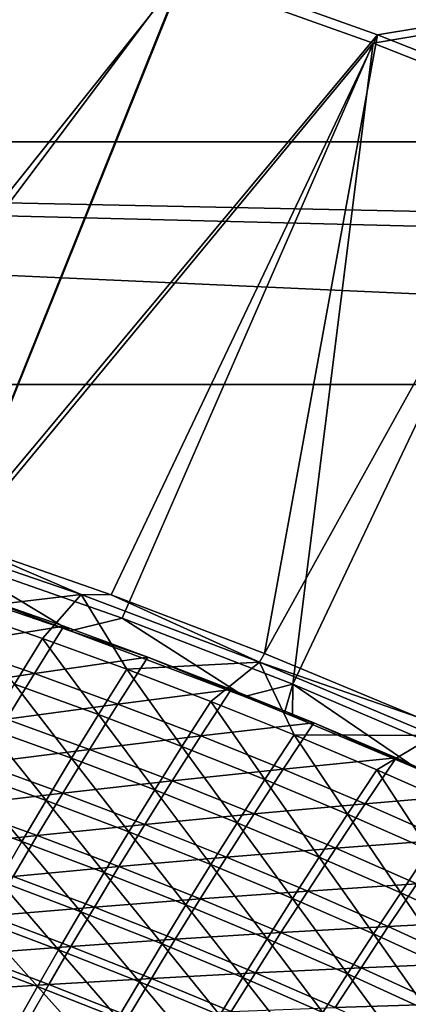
# Model space of a CAD drawing. Header units: metres. Extents: x 0 to 1400, y -1400 to 0.
# Tile 356 of 366: x 1037 to 1069, y -124 to -43. Entities that reach past the tile are written whole.
import ezdxf

# ---------------------------------------------------------------- set-up
doc = ezdxf.new("R2010")
doc.units = ezdxf.units.M

msp = doc.modelspace()

# ---------------------------------------------------------------- linework, layer by layer
at = {"layer": 'None'}
for points in [[(1050.731689, -39.369057), (1066.443115, -44.986507), (1290.58252, -7.263255)], [(1066.810547, -44.297794, -3), (1051.082397, -38.670731, -3), (1290.58313, -7.263255, -3)], [(1066.443115, -44.986507), (1081.960449, -51.119736), (1290.58252, -7.263255)], [(1290.58313, -7.263255, -3), (1082.34436, -50.44104, -3), (1066.810547, -44.297794, -3)], [(1051.082397, -38.670731, -3), (1018.797852, -81.716797, -32.128792), (1035.179688, -33.557289, -3)], [(1016.294983, -82.521736, -29.543657), (1050.731689, -39.369057), (1034.845947, -34.264824)], [(1032.03418, -85.930183, -32.128681), (1018.797852, -81.716797, -32.128792), (1051.082397, -38.670731, -3)], [(1066.810547, -44.297794, -3), (1032.03418, -85.930183, -32.128681), (1051.082397, -38.670731, -3)], [(1016.294983, -82.521736, -29.543657), (1031.429321, -87.300323, -29.543531), (1050.731689, -39.369057)], [(1031.429321, -87.300323, -29.543531), (1066.443115, -44.986507), (1050.731689, -39.369057)], [(1066.810547, -44.297794, -3), (1044.879517, -90.419525, -32.128574), (1032.03418, -85.930183, -32.128681)], [(1057.504639, -95.235329, -32.128471), (1044.879517, -90.419525, -32.128574), (1066.810547, -44.297794, -3)], [(1082.34436, -50.44104, -3), (1057.504639, -95.235329, -32.128471), (1066.810547, -44.297794, -3)], [(1031.429321, -87.300323, -29.543531), (1045.772827, -92.335815, -29.543411), (1066.443115, -44.986507)], [(1045.772827, -92.335815, -29.543411), (1059.823242, -97.77343, -29.543297), (1066.443115, -44.986507)], [(1066.443115, -44.986507), (1059.823242, -97.77343, -29.543297), (1081.960449, -51.119736)], [(1070.129883, -100.473259, -32.128368), (1057.504639, -95.235329, -32.128471), (1082.34436, -50.44104, -3)], [(1059.823242, -97.77343, -29.543297), (1073.999512, -103.798592, -29.543182), (1081.960449, -51.119736)], [(1028.065674, -85.468613, -32.845264), (1032.03418, -85.930183, -32.128681), (1042.417969, -90.369698, -32.845234)], [(1028.065674, -85.468613, -32.845264), (1042.417969, -90.369698, -32.845234), (1032.223511, -91.574539, -60.63773)], [(1032.03418, -85.930183, -32.128681), (1044.879517, -90.419525, -32.128574), (1042.417969, -90.369698, -32.845234)], [(1027.004395, -88.406754, -30.945143), (1041.512817, -93.369484, -30.943327), (1031.429321, -87.300323, -29.543531)], [(1031.429321, -87.300323, -29.543531), (1041.512817, -93.369484, -30.943327), (1045.772827, -92.335815, -29.543411)], [(1027.004395, -88.406754, -30.945143), (1034.044434, -90.571571, -32.351868), (1041.512817, -93.369484, -30.943327)], [(1031.649902, -94.488312, -60.163433), (1040.984253, -92.998901, -32.352066), (1034.044434, -90.571571, -32.351868)], [(1042.417969, -90.369698, -32.845234), (1039.214844, -93.997185, -60.63678), (1032.223511, -91.574539, -60.63773)], [(1034.044434, -90.571571, -32.351868), (1040.984253, -92.998901, -32.352066), (1041.512817, -93.369484, -30.943327)], [(1039.214844, -93.997185, -60.63678), (1042.417969, -90.369698, -32.845234), (1046.165894, -96.532417, -60.635857)], [(1042.417969, -90.369698, -32.845234), (1044.879517, -90.419525, -32.128574), (1057.088623, -95.938202, -32.845184)], [(1042.417969, -90.369698, -32.845234), (1057.088623, -95.938202, -32.845184), (1046.165894, -96.532417, -60.635857)], [(1044.879517, -90.419525, -32.128574), (1057.504639, -95.235329, -32.128471), (1057.088623, -95.938202, -32.845184)], [(1032.223511, -91.574539, -60.63773), (1039.214844, -93.997185, -60.63678), (1036.913818, -97.750221, -88.463364)], [(1041.512817, -93.369484, -30.943327), (1055.846191, -98.791664, -30.941879), (1045.772827, -92.335815, -29.543411)], [(1045.772827, -92.335815, -29.543411), (1055.846191, -98.791664, -30.941879), (1059.823242, -97.77343, -29.543297)], [(1031.649902, -94.488312, -60.163433), (1038.559204, -96.88726, -60.16246), (1040.984253, -92.998901, -32.352066)], [(1040.984253, -92.998901, -32.352066), (1038.559204, -96.88726, -60.16246), (1047.88562, -95.538666, -32.352261)], [(1041.512817, -93.369484, -30.943327), (1040.984253, -92.998901, -32.352066), (1047.88562, -95.538666, -32.352261)], [(1039.214844, -93.997185, -60.63678), (1043.832642, -100.25959, -88.461197), (1036.913818, -97.750221, -88.463364)], [(1039.214844, -93.997185, -60.63678), (1046.165894, -96.532417, -60.635857), (1043.832642, -100.25959, -88.461197)], [(1047.88562, -95.538666, -32.352261), (1055.846191, -98.791664, -30.941879), (1041.512817, -93.369484, -30.943327)], [(1038.559204, -96.88726, -60.16246), (1031.649902, -94.488312, -60.163433), (1029.384399, -98.269989, -88.006531)], [(1047.88562, -95.538666, -32.352261), (1038.559204, -96.88726, -60.16246), (1045.43042, -99.398483, -60.161514)], [(1045.43042, -99.398483, -60.161514), (1054.746582, -98.191353, -32.352455), (1047.88562, -95.538666, -32.352261)], [(1054.746582, -98.191353, -32.352455), (1055.846191, -98.791664, -30.941879), (1047.88562, -95.538666, -32.352261)], [(1057.088623, -95.938202, -32.845184), (1057.504639, -95.235329, -32.128471), (1070.129883, -100.473259, -32.128368)], [(1046.165894, -96.532417, -60.635857), (1057.088623, -95.938202, -32.845184), (1053.074341, -99.180489, -60.63496)], [(1057.088623, -95.938202, -32.845184), (1059.937622, -101.941658, -60.63409), (1053.074341, -99.180489, -60.63496)], [(1057.088623, -95.938202, -32.845184), (1070.129883, -100.473259, -32.128368), (1071.466431, -101.976227, -32.845196)], [(1057.088623, -95.938202, -32.845184), (1071.466431, -101.976227, -32.845196), (1059.937622, -101.941658, -60.63409)], [(1029.384399, -98.269989, -88.006531), (1036.261475, -100.643372, -88.004051), (1038.559204, -96.88726, -60.16246)], [(1038.559204, -96.88726, -60.16246), (1036.261475, -100.643372, -88.004051), (1045.43042, -99.398483, -60.161514)], [(1046.165894, -96.532417, -60.635857), (1050.708862, -102.881607, -88.459091), (1043.832642, -100.25959, -88.461197)], [(1046.165894, -96.532417, -60.635857), (1053.074341, -99.180489, -60.63496), (1050.708862, -102.881607, -88.459091)], [(1036.913818, -97.750221, -88.463364), (1041.619873, -103.86248, -116.321342), (1034.734863, -101.376419, -116.324448)], [(1036.913818, -97.750221, -88.463364), (1043.832642, -100.25959, -88.461197), (1041.619873, -103.86248, -116.321342)], [(1055.846191, -98.791664, -30.941879), (1059.133789, -100.111427, -30.941608), (1059.823242, -97.77343, -29.543297)], [(1059.823242, -97.77343, -29.543297), (1059.133789, -100.111427, -30.941608), (1059.806885, -100.385269, -30.941557)], [(1059.806885, -100.385269, -30.941557), (1069.98584, -104.678474, -30.94091), (1059.823242, -97.77343, -29.543297)], [(1069.98584, -104.678474, -30.94091), (1073.999512, -103.798592, -29.543182), (1059.823242, -97.77343, -29.543297)], [(1052.26123, -102.022469, -60.160587), (1054.746582, -98.191353, -32.352455), (1045.43042, -99.398483, -60.161514)], [(1054.746582, -98.191353, -32.352455), (1052.26123, -102.022469, -60.160587), (1061.564575, -100.95726, -32.35265)], [(1061.564575, -100.95726, -32.35265), (1059.133789, -100.111427, -30.941608), (1054.746582, -98.191353, -32.352455)], [(1059.133789, -100.111427, -30.941608), (1055.846191, -98.791664, -30.941879), (1054.746582, -98.191353, -32.352455)], [(1045.43042, -99.398483, -60.161514), (1036.261475, -100.643372, -88.004051), (1043.100342, -103.128807, -88.001633)], [(1043.100342, -103.128807, -88.001633), (1052.26123, -102.022469, -60.160587), (1045.43042, -99.398483, -60.161514)], [(1053.074341, -99.180489, -60.63496), (1057.540283, -105.616524, -88.457047), (1050.708862, -102.881607, -88.459091)], [(1053.074341, -99.180489, -60.63496), (1059.937622, -101.941658, -60.63409), (1057.540283, -105.616524, -88.457047)], [(1043.832642, -100.25959, -88.461197), (1048.46228, -106.460938, -116.318321), (1041.619873, -103.86248, -116.321342)], [(1043.832642, -100.25959, -88.461197), (1050.708862, -102.881607, -88.459091), (1048.46228, -106.460938, -116.318321)], [(1061.564575, -100.95726, -32.35265), (1059.806885, -100.385269, -30.941557), (1059.133789, -100.111427, -30.941608)], [(1069.98584, -104.678474, -30.94091), (1059.806885, -100.385269, -30.941557), (1061.564575, -100.95726, -32.35265)], [(1036.261475, -100.643372, -88.004051), (1034.084351, -104.272217, -115.879654), (1043.100342, -103.128807, -88.001633)], [(1052.26123, -102.022469, -60.160587), (1059.049194, -104.759537, -60.159687), (1061.564575, -100.95726, -32.35265)], [(1061.564575, -100.95726, -32.35265), (1059.049194, -104.759537, -60.159687), (1068.337402, -103.836639, -32.35284)], [(1068.337402, -103.836639, -32.35284), (1069.98584, -104.678474, -30.94091), (1061.564575, -100.95726, -32.35265)], [(1039.521729, -107.344719, -144.211533), (1032.672119, -104.879753, -144.215302), (1034.734863, -101.376419, -116.324448)], [(1034.734863, -101.376419, -116.324448), (1041.619873, -103.86248, -116.321342), (1039.521729, -107.344719, -144.211533)], [(1049.898926, -105.726799, -87.99926), (1052.26123, -102.022469, -60.160587), (1043.100342, -103.128807, -88.001633)], [(1059.049194, -104.759537, -60.159687), (1052.26123, -102.022469, -60.160587), (1049.898926, -105.726799, -87.99926)], [(1059.937622, -101.941658, -60.63409), (1064.324219, -108.464615, -88.455055), (1057.540283, -105.616524, -88.457047)], [(1071.466431, -101.976227, -32.845196), (1066.753418, -104.816177, -60.633247), (1059.937622, -101.941658, -60.63409)], [(1059.937622, -101.941658, -60.63409), (1066.753418, -104.816177, -60.633247), (1064.324219, -108.464615, -88.455055)], [(1071.466431, -101.976227, -32.845196), (1073.519287, -107.804306, -60.632439), (1066.753418, -104.816177, -60.633247)], [(1050.708862, -102.881607, -88.459091), (1055.26001, -109.172043, -116.315384), (1048.46228, -106.460938, -116.318321)], [(1050.708862, -102.881607, -88.459091), (1057.540283, -105.616524, -88.457047), (1055.26001, -109.172043, -116.315384)], [(1043.100342, -103.128807, -88.001633), (1034.084351, -104.272217, -115.879654), (1040.889282, -106.734398, -115.876106)], [(1040.889282, -106.734398, -115.876106), (1049.898926, -105.726799, -87.99926), (1043.100342, -103.128807, -88.001633)], [(1034.084351, -104.272217, -115.879654), (1032.021851, -107.777893, -143.785019), (1040.889282, -106.734398, -115.876106)], [(1041.619873, -103.86248, -116.321342), (1046.329102, -109.921783, -144.20787), (1039.521729, -107.344719, -144.211533)], [(1041.619873, -103.86248, -116.321342), (1048.46228, -106.460938, -116.318321), (1046.329102, -109.921783, -144.20787)], [(1068.337402, -103.836639, -32.35284), (1059.049194, -104.759537, -60.159687), (1065.791992, -107.609947, -60.158813)], [(1075.062622, -106.829742, -32.353031), (1068.337402, -103.836639, -32.35284), (1065.791992, -107.609947, -60.158813)], [(1069.98584, -104.678474, -30.94091), (1068.337402, -103.836639, -32.35284), (1075.062622, -106.829742, -32.353031)], [(1032.672119, -104.879753, -144.215302), (1037.532349, -110.709709, -172.125687), (1030.718872, -108.263962, -172.129974)], [(1037.532349, -110.709709, -172.125687), (1032.672119, -104.879753, -144.215302), (1039.521729, -107.344719, -144.211533)], [(1059.049194, -104.759537, -60.159687), (1049.898926, -105.726799, -87.99926), (1056.654907, -108.43766, -87.996948)], [(1065.791992, -107.609947, -60.158813), (1059.049194, -104.759537, -60.159687), (1056.654907, -108.43766, -87.996948)], [(1066.753418, -104.816177, -60.633247), (1071.058472, -111.426132, -88.453133), (1064.324219, -108.464615, -88.455055)], [(1073.519287, -107.804306, -60.632439), (1071.058472, -111.426132, -88.453133), (1066.753418, -104.816177, -60.633247)], [(1047.654053, -109.308861, -115.872635), (1049.898926, -105.726799, -87.99926), (1040.889282, -106.734398, -115.876106)], [(1056.654907, -108.43766, -87.996948), (1049.898926, -105.726799, -87.99926), (1047.654053, -109.308861, -115.872635)], [(1057.540283, -105.616524, -88.457047), (1062.010376, -111.996071, -116.312538), (1055.26001, -109.172043, -116.315384)], [(1057.540283, -105.616524, -88.457047), (1064.324219, -108.464615, -88.455055), (1062.010376, -111.996071, -116.312538)], [(1040.889282, -106.734398, -115.876106), (1032.021851, -107.777893, -143.785019), (1038.791626, -110.219017, -143.780701)], [(1038.791626, -110.219017, -143.780701), (1047.654053, -109.308861, -115.872635), (1040.889282, -106.734398, -115.876106)], [(1048.46228, -106.460938, -116.318321), (1053.091675, -112.611206, -144.204315), (1046.329102, -109.921783, -144.20787)], [(1048.46228, -106.460938, -116.318321), (1055.26001, -109.172043, -116.315384), (1053.091675, -112.611206, -144.204315)], [(1065.791992, -107.609947, -60.158813), (1072.487427, -110.573967, -60.15797), (1075.062622, -106.829742, -32.353031)], [(1032.021851, -107.777893, -143.785019), (1030.068237, -111.164261, -171.713974), (1038.791626, -110.219017, -143.780701)], [(1044.303711, -113.267212, -172.121506), (1037.532349, -110.709709, -172.125687), (1039.521729, -107.344719, -144.211533)], [(1039.521729, -107.344719, -144.211533), (1046.329102, -109.921783, -144.20787), (1044.303711, -113.267212, -172.121506)], [(1056.654907, -108.43766, -87.996948), (1063.365845, -111.261673, -87.994698), (1065.791992, -107.609947, -60.158813)], [(1063.365845, -111.261673, -87.994698), (1072.487427, -110.573967, -60.15797), (1065.791992, -107.609947, -60.158813)], [(1030.718872, -108.263962, -172.129974), (1037.532349, -110.709709, -172.125687), (1035.645752, -113.961433, -200.060623)], [(1047.654053, -109.308861, -115.872635), (1054.376221, -111.995934, -115.86924), (1056.654907, -108.43766, -87.996948)], [(1054.376221, -111.995934, -115.86924), (1063.365845, -111.261673, -87.994698), (1056.654907, -108.43766, -87.996948)], [(1064.324219, -108.464615, -88.455055), (1068.711182, -114.933273, -116.309776), (1062.010376, -111.996071, -116.312538)], [(1064.324219, -108.464615, -88.455055), (1071.058472, -111.426132, -88.453133), (1068.711182, -114.933273, -116.309776)], [(1045.521118, -112.77211, -143.776489), (1047.654053, -109.308861, -115.872635), (1038.791626, -110.219017, -143.780701)], [(1054.376221, -111.995934, -115.86924), (1047.654053, -109.308861, -115.872635), (1045.521118, -112.77211, -143.776489)], [(1055.26001, -109.172043, -116.315384), (1059.807251, -115.413231, -144.200851), (1053.091675, -112.611206, -144.204315)], [(1055.26001, -109.172043, -116.315384), (1062.010376, -111.996071, -116.312538), (1059.807251, -115.413231, -144.200851)], [(1038.791626, -110.219017, -143.780701), (1030.068237, -111.164261, -171.713974), (1036.80188, -113.586182, -171.709045)], [(1036.80188, -113.586182, -171.709045), (1045.521118, -112.77211, -143.776489), (1038.791626, -110.219017, -143.780701)], [(1046.329102, -109.921783, -144.20787), (1051.030396, -115.936729, -172.117447), (1044.303711, -113.267212, -172.121506)], [(1046.329102, -109.921783, -144.20787), (1053.091675, -112.611206, -144.204315), (1051.030396, -115.936729, -172.117447)], [(1037.532349, -110.709709, -172.125687), (1042.380493, -116.500893, -200.056046), (1035.645752, -113.961433, -200.060623)], [(1042.380493, -116.500893, -200.056046), (1037.532349, -110.709709, -172.125687), (1044.303711, -113.267212, -172.121506)], [(1072.487427, -110.573967, -60.15797), (1063.365845, -111.261673, -87.994698), (1070.029297, -114.199089, -87.992508)], [(1063.365845, -111.261673, -87.994698), (1054.376221, -111.995934, -115.86924), (1061.053467, -114.795883, -115.865944)], [(1070.029297, -114.199089, -87.992508), (1063.365845, -111.261673, -87.994698), (1061.053467, -114.795883, -115.865944)], [(1071.058472, -111.426132, -88.453133), (1075.359985, -117.983917, -116.307114), (1068.711182, -114.933273, -116.309776)], [(1054.376221, -111.995934, -115.86924), (1045.521118, -112.77211, -143.776489), (1052.208252, -115.437492, -143.772354)], [(1053.091675, -112.611206, -144.204315), (1057.710083, -118.718498, -172.11351), (1051.030396, -115.936729, -172.117447)], [(1061.053467, -114.795883, -115.865944), (1054.376221, -111.995934, -115.86924), (1052.208252, -115.437492, -143.772354)], [(1053.091675, -112.611206, -144.204315), (1059.807251, -115.413231, -144.200851), (1057.710083, -118.718498, -172.11351)], [(1062.010376, -111.996071, -116.312538), (1066.473267, -118.328117, -144.19751), (1059.807251, -115.413231, -144.200851)], [(1062.010376, -111.996071, -116.312538), (1068.711182, -114.933273, -116.309776), (1066.473267, -118.328117, -144.19751)], [(1043.495361, -116.11972, -171.704224), (1045.521118, -112.77211, -143.776489), (1036.80188, -113.586182, -171.709045)], [(1049.070801, -119.15197, -200.051605), (1042.380493, -116.500893, -200.056046), (1044.303711, -113.267212, -172.121506)], [(1052.208252, -115.437492, -143.772354), (1045.521118, -112.77211, -143.776489), (1043.495361, -116.11972, -171.704224)], [(1044.303711, -113.267212, -172.121506), (1051.030396, -115.936729, -172.117447), (1049.070801, -119.15197, -200.051605)], [(1035.645752, -113.961433, -200.060623), (1040.553955, -119.626633, -228.009079), (1033.855713, -117.104057, -228.013916)], [(1034.914307, -116.839867, -199.657455), (1043.495361, -116.11972, -171.704224), (1036.80188, -113.586182, -171.709045)], [(1035.645752, -113.961433, -200.060623), (1042.380493, -116.500893, -200.056046), (1040.553955, -119.626633, -228.009079)], [(1061.053467, -114.795883, -115.865944), (1067.683472, -117.708984, -115.862732), (1070.029297, -114.199089, -87.992508)], [(1067.683472, -117.708984, -115.862732), (1076.643188, -117.250145, -87.990387), (1070.029297, -114.199089, -87.992508)], [(1052.208252, -115.437492, -143.772354), (1058.850586, -118.215431, -143.768341), (1061.053467, -114.795883, -115.865944)], [(1058.850586, -118.215431, -143.768341), (1067.683472, -117.708984, -115.862732), (1061.053467, -114.795883, -115.865944)], [(1068.711182, -114.933273, -116.309776), (1073.087402, -121.356125, -144.19429), (1066.473267, -118.328117, -144.19751)], [(1068.711182, -114.933273, -116.309776), (1075.359985, -117.983917, -116.307114), (1073.087402, -121.356125, -144.19429)], [(1043.495361, -116.11972, -171.704224), (1050.146606, -118.765182, -171.699524), (1052.208252, -115.437492, -143.772354)], [(1050.146606, -118.765182, -171.699524), (1058.850586, -118.215431, -143.768341), (1052.208252, -115.437492, -143.772354)], [(1059.807251, -115.413231, -144.200851), (1064.340454, -121.612755, -172.109711), (1057.710083, -118.718498, -172.11351)], [(1059.807251, -115.413231, -144.200851), (1066.473267, -118.328117, -144.19751), (1064.340454, -121.612755, -172.109711)], [(1041.571411, -119.355339, -199.652176), (1043.495361, -116.11972, -171.704224), (1034.914307, -116.839867, -199.657455)], [(1042.380493, -116.500893, -200.056046), (1047.207642, -122.260429, -228.004379), (1040.553955, -119.626633, -228.009079)], [(1050.146606, -118.765182, -171.699524), (1043.495361, -116.11972, -171.704224), (1041.571411, -119.355339, -199.652176)], [(1047.207642, -122.260429, -228.004379), (1042.380493, -116.500893, -200.056046), (1049.070801, -119.15197, -200.051605)], [(1051.030396, -115.936729, -172.117447), (1055.714233, -121.914902, -200.047302), (1049.070801, -119.15197, -200.051605)], [(1051.030396, -115.936729, -172.117447), (1057.710083, -118.718498, -172.11351), (1055.714233, -121.914902, -200.047302)], [(1038.818359, -122.648277, -255.978165), (1032.156372, -120.141724, -255.983109), (1033.855713, -117.104057, -228.013916)], [(1033.123291, -119.984238, -227.623398), (1041.571411, -119.355339, -199.652176), (1034.914307, -116.839867, -199.657455)], [(1033.855713, -117.104057, -228.013916), (1040.553955, -119.626633, -228.009079), (1038.818359, -122.648277, -255.978165)], [(1076.643188, -117.250145, -87.990387), (1067.683472, -117.708984, -115.862732), (1074.263916, -120.735451, -115.859627)], [(1058.850586, -118.215431, -143.768341), (1050.146606, -118.765182, -171.699524), (1056.753174, -121.522842, -171.694946)], [(1065.445923, -121.106201, -143.764435), (1058.850586, -118.215431, -143.768341), (1056.753174, -121.522842, -171.694946)], [(1067.683472, -117.708984, -115.862732), (1058.850586, -118.215431, -143.768341), (1065.445923, -121.106201, -143.764435)], [(1066.473267, -118.328117, -144.19751), (1070.919067, -124.619759, -172.106033), (1064.340454, -121.612755, -172.109711)], [(1074.263916, -120.735451, -115.859627), (1067.683472, -117.708984, -115.862732), (1065.445923, -121.106201, -143.764435)], [(1066.473267, -118.328117, -144.19751), (1073.087402, -121.356125, -144.19429), (1070.919067, -124.619759, -172.106033)], [(1050.146606, -118.765182, -171.699524), (1041.571411, -119.355339, -199.652176), (1048.186279, -121.982346, -199.647034)], [(1053.814575, -125.005653, -227.999832), (1047.207642, -122.260429, -228.004379), (1049.070801, -119.15197, -200.051605)], [(1056.753174, -121.522842, -171.694946), (1050.146606, -118.765182, -171.699524), (1048.186279, -121.982346, -199.647034)], [(1049.070801, -119.15197, -200.051605), (1055.714233, -121.914902, -200.047302), (1053.814575, -125.005653, -227.999832)], [(1057.710083, -118.718498, -172.11351), (1062.30835, -124.789925, -200.043137), (1055.714233, -121.914902, -200.047302)], [(1057.710083, -118.718498, -172.11351), (1064.340454, -121.612755, -172.109711), (1062.30835, -124.789925, -200.043137)], [(1039.743774, -122.482826, -227.617859), (1041.571411, -119.355339, -199.652176), (1033.123291, -119.984238, -227.623398)], [(1040.553955, -119.626633, -228.009079), (1045.435791, -125.265617, -255.973373), (1038.818359, -122.648277, -255.978165)], [(1048.186279, -121.982346, -199.647034), (1041.571411, -119.355339, -199.652176), (1039.743774, -122.482826, -227.617859)], [(1040.553955, -119.626633, -228.009079), (1047.207642, -122.260429, -228.004379), (1045.435791, -125.265617, -255.973373)], [(1031.422607, -123.023483, -255.604233), (1039.743774, -122.482826, -227.617859), (1033.123291, -119.984238, -227.623398)], [(1037.168091, -125.569641, -283.960602), (1032.156372, -120.141724, -255.983109), (1038.818359, -122.648277, -255.978165)], [(1074.263916, -120.735451, -115.859627), (1065.445923, -121.106201, -143.764435), (1071.991699, -124.110008, -143.760651)], [(1056.753174, -121.522842, -171.694946), (1048.186279, -121.982346, -199.647034), (1054.75647, -124.721123, -199.642014)], [(1063.312744, -124.392944, -171.690491), (1056.753174, -121.522842, -171.694946), (1054.75647, -124.721123, -199.642014)], [(1065.445923, -121.106201, -143.764435), (1056.753174, -121.522842, -171.694946), (1063.312744, -124.392944, -171.690491)], [(1071.991699, -124.110008, -143.760651), (1065.445923, -121.106201, -143.764435), (1063.312744, -124.392944, -171.690491)], [(1048.186279, -121.982346, -199.647034), (1039.743774, -122.482826, -227.617859), (1046.322144, -125.092514, -227.612457)], [(1047.207642, -122.260429, -228.004379), (1052.006592, -127.993942, -255.968719), (1045.435791, -125.265617, -255.973373)], [(1054.75647, -124.721123, -199.642014), (1048.186279, -121.982346, -199.647034), (1046.322144, -125.092514, -227.612457)], [(1052.006592, -127.993942, -255.968719), (1047.207642, -122.260429, -228.004379), (1053.814575, -125.005653, -227.999832)], [(1055.714233, -121.914902, -200.047302), (1060.372437, -127.862518, -227.995422), (1053.814575, -125.005653, -227.999832)], [(1055.714233, -121.914902, -200.047302), (1062.30835, -124.789925, -200.043137), (1060.372437, -127.862518, -227.995422)], [(1064.340454, -121.612755, -172.109711), (1068.85083, -127.77726, -200.039108), (1062.30835, -124.789925, -200.043137)], [(1064.340454, -121.612755, -172.109711), (1070.919067, -124.619759, -172.106033), (1068.85083, -127.77726, -200.039108)], [(1029.806641, -125.961815, -283.59726), (1038.006958, -125.506042, -255.598633), (1031.422607, -123.023483, -255.604233)], [(1038.006958, -125.506042, -255.598633), (1039.743774, -122.482826, -227.617859), (1031.422607, -123.023483, -255.604233)], [(1043.75, -128.171051, -283.955872), (1037.168091, -125.569641, -283.960602), (1038.818359, -122.648277, -255.978165)], [(1046.322144, -125.092514, -227.612457), (1039.743774, -122.482826, -227.617859), (1038.006958, -125.506042, -255.598633)], [(1038.818359, -122.648277, -255.978165), (1045.435791, -125.265617, -255.973373), (1043.75, -128.171051, -283.955872)], [(1071.991699, -124.110008, -143.760651), (1063.312744, -124.392944, -171.690491), (1069.822876, -127.375702, -171.686188)]]:
    msp.add_3dface(points, dxfattribs=at)
at = {"layer": 'None0'}
for points in [[(1235.141357, -73.101234, -541.977783), (598.952698, -73.101234, -541.977783), (793.101257, -53.100212, -541.977783)], [(793.101257, -53.100212, -521.977783), (598.952698, -73.101234, -521.977783), (1235.141357, -73.101234, -521.977783)], [(1235.141235, -53.102085, -541.977783), (1234.176392, -62.233055, -541.977783), (793.101257, -53.100212, -541.977783)], [(1234.176392, -62.233055, -541.977783), (1234.218994, -64.183357, -541.977783), (793.101257, -53.100212, -541.977783)], [(793.101257, -53.100212, -541.977783), (1234.218994, -64.183357, -541.977783), (1235.141357, -73.101234, -541.977783)], [(793.101257, -53.100212, -521.977783), (1235.141235, -53.102085, -521.977783), (793.101257, -53.100212, -541.977783)], [(1235.141235, -53.102085, -521.977783), (1235.141235, -53.102085, -541.977783), (793.101257, -53.100212, -541.977783)], [(1235.141357, -73.101234, -521.977783), (1234.218994, -64.183357, -521.977783), (793.101257, -53.100212, -521.977783)], [(1234.218994, -64.183357, -521.977783), (1234.176392, -62.233055, -521.977783), (793.101257, -53.100212, -521.977783)], [(793.101257, -53.100212, -521.977783), (1234.176392, -62.233055, -521.977783), (1235.141235, -53.102085, -521.977783)], [(598.952698, -73.101234, -521.977783), (598.952698, -73.101234, -541.977783), (1235.141357, -73.101234, -521.977783)], [(598.952698, -73.101234, -541.977783), (1235.141357, -73.101234, -541.977783), (1235.141357, -73.101234, -521.977783)]]:
    msp.add_3dface(points, dxfattribs=at)

doc.saveas('drawing.dxf')
